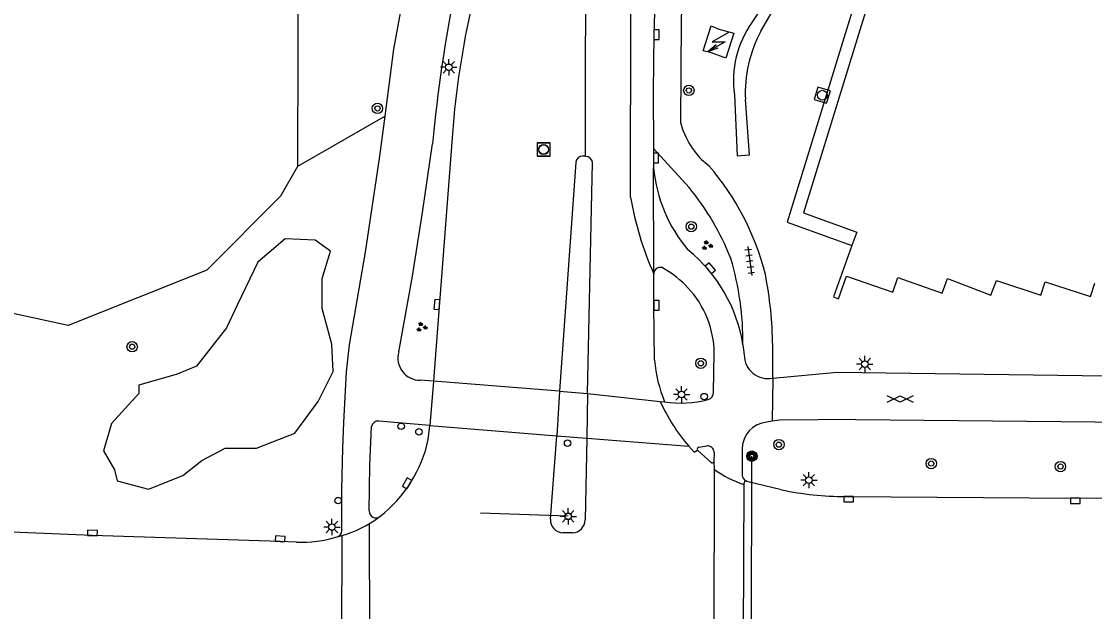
# Model space of a CAD drawing. Extents: x 132999 to 136000, y 398499 to 400501.
# Drawn here: x 134112.3 to 134194.7, y 399202.1 to 399247.5 of the extents above; entities that cross this region are included whole.
import ezdxf

# ---------------------------------------------------------------- set-up
doc = ezdxf.new("R2010")
doc.units = 0
for name, color, linetype in [('gg-bbg-hoofdgebouw', 7, 'Continuous'), ('gg-bbg-lage trafo', 7, 'Continuous'), ('gg-knt-verharding', 7, 'Continuous'), ('gg-knt-verharding nz', 7, 'Continuous'), ('gt-grn-groengrens', 7, 'Continuous'), ('gt-grn-weggrens', 7, 'Continuous'), ('gt-knt-lijn portaal', 7, 'Continuous'), ('gt-symb-boom', 7, 'Continuous'), ('gt-symb-drukknoppaal', 7, 'Continuous'), ('gt-symb-gesloten verharding', 7, 'Continuous'), ('gt-symb-groenvak', 7, 'Continuous'), ('gt-symb-kolk', 7, 'Continuous'), ('gt-symb-lichtmast', 7, 'Continuous'), ('gt-symb-portaalmast', 7, 'Continuous'), ('gt-symb-rioolschacht', 7, 'Continuous'), ('gt-symb-tegel verharding', 7, 'Continuous'), ('gt-symb-trafo symbool', 7, 'Continuous'), ('gt-symb-verkeersregelinstallatiepaal', 7, 'Continuous')]:
    doc.layers.add(name, color=color, linetype=linetype)

# ---------------------------------------------------------------- blocks, each defined once
blk = doc.blocks.new('gt0-KOLK')
at = {"layer": 'gt-symb-kolk'}
blk.add_lwpolyline([(0, 0), (0.375, 0), (0.375, 0.4), (-0.375, 0.4), (-0.375, 0), (0, 0)], dxfattribs=at)
blk = doc.blocks.new('gt0-TEG1')
at = {"layer": 'gt-symb-tegel verharding'}
for p, q in [((-1.125, 0), (1.125, 0)), ((-0.9, -0.25), (-0.9, 0.25)), ((-0.45, -0.25), (-0.45, 0.25)), ((0, -0.25), (0, 0.25)), ((0.45, -0.25), (0.45, 0.25)), ((0.9, -0.25), (0.9, 0.25))]:
    blk.add_line(p, q, dxfattribs=at)
blk = doc.blocks.new('gt0-GRVAK')
at = {"layer": 'gt-symb-groenvak'}
for p, q in [((-0.11, 0.189), (-0.228, 0.24)), ((-0.182, 0.153), (0.088, 0.153)), ((-0.091, 0.211), (-0.156, 0.322)), ((-0.047, 0.214), (-0.047, 0.393)), ((-0.004, 0.211), (0.061, 0.322)), ((0.015, 0.189), (0.133, 0.24)), ((0.262, -0.052), (0.197, 0.059)), ((0.305, -0.049), (0.305, 0.13)), ((0.349, -0.052), (0.414, 0.059)), ((-0.245, -0.228), (-0.363, -0.177)), ((-0.318, -0.264), (-0.047, -0.264)), ((-0.226, -0.206), (-0.291, -0.095)), ((-0.183, -0.203), (-0.183, -0.024)), ((-0.139, -0.206), (-0.074, -0.095)), ((-0.12, -0.228), (-0.002, -0.177)), ((0.243, -0.074), (0.125, -0.023)), ((0.17, -0.11), (0.441, -0.11)), ((0.368, -0.074), (0.486, -0.023))]:
    blk.add_line(p, q, dxfattribs=at)
blk = doc.blocks.new('gt0-BOOM')
at = {"layer": 'gt-symb-boom'}
for radius in [0.4, 0.2]:
    blk.add_circle((0, 0), radius, dxfattribs=at)
blk = doc.blocks.new('gt0-GESVH1')
at = {"layer": 'gt-symb-gesloten verharding'}
for p, q in [((-0.992, -0.261), (0.008, 0.239)), ((0.008, -0.261), (-0.992, 0.239)), ((0.008, 0.239), (1.008, -0.261)), ((1.008, 0.239), (0.008, -0.261))]:
    blk.add_line(p, q, dxfattribs=at)
blk = doc.blocks.new('gt0-LMAST')
at = {"layer": 'gt-symb-lichtmast'}
for p, q in [((-0.182, 0.173), (-0.447, 0.438)), ((-0.005, 0.246), (-0.005, 0.621)), ((0.172, 0.173), (0.437, 0.438)), ((-0.255, -0.004), (-0.63, -0.004)), ((-0.182, -0.181), (-0.447, -0.446)), ((-0.005, -0.254), (-0.005, -0.629)), ((0.437, -0.446), (0.172, -0.181)), ((0.245, -0.004), (0.62, -0.004))]:
    blk.add_line(p, q, dxfattribs=at)
blk.add_circle((-0.005, -0.004), 0.25, dxfattribs=at)
blk = doc.blocks.new('gt0-RS')
at = {"layer": 'gt-symb-rioolschacht'}
blk.add_lwpolyline([(-0.5, -0.5), (0.5, -0.5), (0.5, 0.5), (-0.5, 0.5)], close=True, dxfattribs=at)
blk.add_circle((0, 0), 0.375, dxfattribs=at)
blk = doc.blocks.new('gt0-HSP')
at = {"layer": 'gt-symb-trafo symbool'}
for points in [[(0.771, 0.746), (-0.529, -0.004), (0.471, -0.004), (-0.829, -0.754)], [(-0.217, -0.24), (-0.829, -0.754), (-0.077, -0.48)]]:
    blk.add_lwpolyline(points, dxfattribs=at)
blk = doc.blocks.new('gt0-DPAAL')
at = {"layer": 'gt-symb-drukknoppaal'}
blk.add_circle((0, 0), 0.25, dxfattribs=at)
blk = doc.blocks.new('gt0-VIPAAL')
at = {"layer": 'gt-symb-verkeersregelinstallatiepaal'}
blk.add_circle((0, 0), 0.25, dxfattribs=at)
blk = doc.blocks.new('gt0-PORTM')
at = {"layer": 'gt-symb-portaalmast'}
for radius in [0.4, 0.33, 0.27, 0.21, 0.15]:
    blk.add_circle((0, 0), radius, dxfattribs=at)

msp = doc.modelspace()

# ---------------------------------------------------------------- linework, layer by layer
at = {"layer": 'gg-bbg-hoofdgebouw'}
for points in [[(134178.09, 399251.285), (134172.38, 399232.74), (134176.466, 399231.244), (134176.094, 399230.219)], [(134176.094, 399230.219), (134174.667, 399226.285), (134175.055, 399226.14), (134175.667, 399227.865), (134179.237, 399226.64), (134179.626, 399227.775), (134183.035, 399226.56), (134183.438, 399227.69), (134186.776, 399226.425), (134187.201, 399227.547), (134190.617, 399226.413), (134190.941, 399227.426), (134194.429, 399226.31), (134194.761, 399227.347)]]:
    msp.add_lwpolyline(points, dxfattribs=at)
at = {"layer": 'gg-bbg-lage trafo'}
msp.add_lwpolyline([(134165.271, 399247.119), (134165.879, 399246.863), (134167.011, 399246.562), (134166.405, 399244.642), (134165.301, 399245.044), (134164.662, 399245.19), (134165.271, 399247.119)], dxfattribs=at)
at = {"layer": 'gg-knt-verharding'}
for p, q in [((134145.387, 399238.837), (134144.059, 399221.517)), ((134163.58, 399234.692), (134160.838, 399237.696)), ((134160.838, 399237.696), (134160.851, 399236.197)), ((134154.879, 399236.636), (134153.624, 399219.033)), ((134155.586, 399237.085), (134155.39, 399237.101)), ((134155.643, 399237.08), (134155.586, 399237.085)), ((134155.783, 399218.841), (134156.15, 399236.603)), ((134165.12, 399236.34), (134164.819, 399236.59)), ((134160.862, 399228.072), (134160.862, 399228.044)), ((134167.72, 399222.604), (134167.824, 399221.821)), ((134170.018, 399220.04), (134170.006, 399222.531)), ((134144.059, 399221.517), (134143.943, 399219.8)), ((134165.457, 399218.967), (134165.515, 399221.975)), ((134143.943, 399219.8), (134142.924, 399219.875)), ((134153.624, 399219.033), (134153.409, 399215.604)), ((134153.624, 399219.033), (134155.783, 399218.841)), ((134155.783, 399218.841), (134155.716, 399215.408)), ((134143.668, 399216.39), (134139.729, 399216.737)), ((134169.965, 399216.716), (134169.558, 399216.66)), ((134143.54, 399215.326), (134143.668, 399216.39)), ((134152.938, 399209.198), (134153.409, 399215.604)), ((134153.409, 399215.604), (134155.716, 399215.408)), ((134155.716, 399215.408), (134155.582, 399209.148)), ((134165.31, 399213.516), (134164.226, 399214.501)), ((134164.331, 399214.74), (134164.95, 399214.824)), ((134165.506, 399214.34), (134165.495, 399213.639)), ((134167.656, 399214.569), (134167.665, 399212.549)), ((134154.616, 399208.136), (134153.889, 399208.151))]:
    msp.add_line(p, q, dxfattribs=at)
for points in [[(134163.301, 399258.423), (134162.982, 399247.528), (134162.917, 399239.687), (134163.103, 399239.096), (134163.347, 399238.527), (134163.571, 399238.109), (134163.828, 399237.706)], [(134161.065, 399253.065), (134160.876, 399246.445), (134160.819, 399242.071), (134160.838, 399237.696)], [(134140.221, 399240.161), (134140.902, 399245.331), (134142.069, 399251.743)], [(134177.146, 399251.599), (134171.113, 399232.026), (134176.094, 399230.219)], [(134136.962, 399214.661), (134137.052, 399216.63), (134137.254, 399220.523), (134137.481, 399222.601), (134138.724, 399229.719), (134139.818, 399237.106), (134140.221, 399240.161)], [(134141.271, 399222.053), (134142.331, 399227.862), (134143.094, 399232.754), (134143.86, 399238.054)], [(134160.932, 399221.407), (134160.874, 399225.634), (134160.862, 399228.044)], [(134133.4, 399207.431), (134132.145, 399207.488), (134117.718, 399207.931), (134102.268, 399208.57), (134087.811, 399209.302), (134071.39, 399210.373), (134054.907, 399211.562), (134039.486, 399212.86), (134024.051, 399214.199), (134008.615, 399215.746), (133993.22, 399217.453), (133967.29, 399220.72)], [(134170.018, 399220.04), (134174.953, 399220.5), (134203.226, 399220.12), (134228.168, 399219.834)], [(134176.404, 399216.856), (134170.545, 399216.796), (134169.965, 399216.716)], [(134176.404, 399216.856), (134202.688, 399216.608), (134227.301, 399216.306)], [(134139.004, 399209.833), (134139.044, 399213.329), (134139.183, 399216.323)], [(134136.899, 399208.302), (134136.902, 399211.479), (134136.962, 399214.661)], [(134170.683, 399211.447), (134168.022, 399212.097), (134167.889, 399212.166)], [(134175.578, 399210.932), (134193.265, 399210.81), (134209.697, 399210.83), (134225.512, 399210.741)]]:
    msp.add_lwpolyline(points, dxfattribs=at)
for centre, radius, start, end in [((134259.327, 399227.124), 115.983, 168.61519, 174.59266), ((134217.028, 399233.08), 71.872, 167.41813, 175.40545), ((134168.954, 399241.26), 6.237, 214.73339, 228.47631), ((134155.394, 399236.584), 0.517, 90.41137, 174.19179), ((134155.614, 399236.541), 0.54, 6.57055, 86.92201), ((134149.719, 399223.072), 20.328, 14.03463, 40.74361), ((134172.282, 399237.277), 11.482, 185.39646, 220.07511), ((134147.515, 399221.588), 20.731, 21.61168, 39.20303), ((134156.115, 399220.737), 11.755, 9.13909, 51.10039), ((134145.298, 399222.826), 22.423, 359.43233, 16.57818), ((134161.355, 399228.059), 0.493, 57.26339, 178.434), ((134157.093, 399220.85), 8.866, 43.77312, 59.28858), ((134140.335, 399222.226), 29.673, 0.58867, 11.22432), ((134157.998, 399221.855), 7.518, 0.91175, 43.01414), ((134142.901, 399221.574), 1.699, 163.62072, 270.77287), ((134169.633, 399221.808), 1.809, 179.57835, 282.28507), ((134171.314, 399222.223), 10.414, 184.49187, 202.63262), ((134162.967, 399226.38), 8.263, 261.19456, 284.58832), ((134164.904, 399218.92), 0.555, 285.07652, 4.8208), ((134139.686, 399216.227), 0.512, 85.1471, 169.19475), ((134169.764, 399214.562), 2.108, 95.60622, 179.81368), ((134133.535, 399217.47), 10.232, 307.87547, 347.90739), ((134164.381, 399214.575), 0.172, 107.00089, 205.56441), ((134164.999, 399214.319), 0.507, 2.31782, 95.60281), ((134165.325, 399213.694), 0.179, 265.19421, 342.04286), ((134168.201, 399212.606), 0.539, 186.02248, 234.62053), ((134175.721, 399235.807), 24.876, 258.31633, 269.67175), ((134139.515, 399209.806), 0.512, 176.95085, 306.20416), ((134134.357, 399216.639), 9.073, 300.98465, 306.99666), ((134153.896, 399209.113), 0.962, 174.91826, 269.58007), ((134154.581, 399209.136), 1.001, 271.98831, 0.67612), ((134136.429, 399208.296), 0.47, 284.03927, 0.72771), ((134134.405, 399216.576), 8.994, 286.13374, 300.93242), ((134133.76, 399216.947), 9.523, 267.83489, 286.99364), ((134134.549, 399216.064), 8.463, 283.62726, 286.15653)]:
    msp.add_arc(centre, radius, start, end, dxfattribs=at)
at = {"layer": 'gg-knt-verharding nz'}
for p, q in [((134160.862, 399228.072), (134160.851, 399236.197)), ((134143.943, 399219.8), (134143.668, 399216.39)), ((134153.624, 399219.033), (134143.943, 399219.8)), ((134155.783, 399218.841), (134161.359, 399218.251)), ((134161.359, 399218.251), (134161.702, 399218.215)), ((134143.668, 399216.39), (134153.409, 399215.604)), ((134155.716, 399215.408), (134163.566, 399214.799)), ((134165.495, 399213.639), (134165.516, 399213.018)), ((134165.516, 399213.018), (134165.477, 399194.088)), ((134167.788, 399211.868), (134167.702, 399194.841)), ((134167.788, 399211.868), (134167.889, 399212.166))]:
    msp.add_line(p, q, dxfattribs=at)
for points in [[(134159.076, 399233.948), (134159.103, 399248.111), (134159.534, 399259.857), (134160.118, 399270.652), (134161.964, 399270.542)], [(134163.566, 399214.799), (134163.965, 399214.356), (134164.226, 399214.501)]]:
    msp.add_lwpolyline(points, dxfattribs=at)
for centre, radius, start, end in [((134184.227, 399238.334), 25.53, 189.89254, 203.7693), ((134174.391, 399224.151), 14.305, 204.35887, 220.82591), ((134170.402, 399219.851), 8.4, 234.43524, 251.87117)]:
    msp.add_arc(centre, radius, start, end, dxfattribs=at)
at = {"layer": 'gt-grn-groengrens'}
msp.add_line((134140.221, 399240.161), (134133.491, 399236.304), dxfattribs=at)
for points in [[(134142.069, 399251.743), (134133.529, 399254.88), (134133.491, 399236.304)], [(134169.107, 399246.701), (134170.514, 399249.135), (134171.931, 399251.264), (134171.208, 399251.669), (134168.402, 399247.366)], [(134167.075, 399241.821), (134167.275, 399237.121), (134168.225, 399237.197), (134167.91, 399241.452)], [(134133.491, 399236.304), (134132.181, 399234.011), (134126.508, 399228.338), (134115.871, 399224.083), (134107.716, 399225.856)], [(134118.572, 399214.451), (134119.412, 399212.98), (134119.622, 399212.14), (134122.039, 399211.51), (134124.665, 399212.56), (134126.136, 399213.716), (134127.922, 399214.661), (134130.338, 399214.661), (134133.28, 399215.817), (134135.066, 399218.233), (134136.222, 399220.545), (134136.116, 399222.646), (134135.381, 399225.377), (134135.381, 399227.688), (134136.011, 399229.79), (134134.856, 399230.63), (134132.544, 399230.735), (134130.443, 399228.949), (134128.867, 399225.692), (134128.027, 399223.906), (134125.716, 399220.965), (134124.245, 399220.334), (134121.303, 399219.494), (134121.303, 399218.864), (134119.202, 399216.552), (134118.572, 399214.451)]]:
    msp.add_lwpolyline(points, dxfattribs=at)
for centre, radius, start, end in [((134174.647, 399242.94), 7.654, 144.67448, 188.40831), ((134177.734, 399241.973), 9.838, 151.27364, 183.03386)]:
    msp.add_arc(centre, radius, start, end, dxfattribs=at)
at = {"layer": 'gt-grn-weggrens'}
for p, q in [((134170.018, 399220.04), (134169.965, 399216.716)), ((134139.04, 399197.247), (134139.028, 399208.861)), ((134136.904, 399207.936), (134136.873, 399198.355))]:
    msp.add_line(p, q, dxfattribs=at)
msp.add_lwpolyline([(134160.461, 399294.079), (134157.149, 399278.424), (134155.72, 399265.12), (134155.629, 399255.587), (134155.586, 399237.085)], dxfattribs=at)
at = {"layer": 'gt-knt-lijn portaal'}
for p, q in [((134168.368, 399193.987), (134168.409, 399214.039)), ((134154.296, 399209.415), (134147.563, 399209.661))]:
    msp.add_line(p, q, dxfattribs=at)

# ---------------------------------------------------------------- block references
at = {"layer": 'gt-symb-boom'}
for p in [(134163.563, 399242.149), (134139.628, 399240.767), (134163.75, 399231.681), (134120.783, 399222.449), (134164.489, 399221.174), (134170.482, 399214.925), (134182.189, 399213.469), (134192.119, 399213.238)]:
    msp.add_blockref('gt0-BOOM', p, dxfattribs=at)
at = {"layer": 'gt-symb-drukknoppaal'}
for p in [(134164.735, 399218.616), (134141.454, 399216.334), (134136.603, 399210.621)]:
    msp.add_blockref('gt0-DPAAL', p, dxfattribs=at)
at = {"layer": 'gt-symb-gesloten verharding'}
msp.add_blockref('gt0-GESVH1', (134179.804, 399218.446), dxfattribs=at)
at = {"layer": 'gt-symb-groenvak'}
for p in [(134164.956, 399230.232), (134143.017, 399223.956)]:
    msp.add_blockref('gt0-GRVAK', p, dxfattribs=at)
at = {"layer": 'gt-symb-kolk'}
for p, rotation in [((134160.875, 399246.445), -90.91665425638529), ((134160.836, 399236.95), -90.17188682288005), ((134165.058, 399228.365), -49.54161829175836), ((134144.401, 399225.677), 85.69798887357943), ((134160.874, 399225.634), -89.21716512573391), ((134142.082, 399211.845), 60.22108438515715), ((134175.842, 399210.93), 180), ((134193.265, 399210.81), 180), ((134117.718, 399207.931), -1.7594129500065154), ((134132.145, 399207.488), -2.6073255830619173)]:
    msp.add_blockref('gt0-KOLK', p, dxfattribs=dict(at, rotation=rotation))
at = {"layer": 'gt-symb-lichtmast'}
for p in [(134145.116, 399243.934), (134177.088, 399221.119), (134163.007, 399218.787), (134172.793, 399212.198), (134154.296, 399209.415), (134136.14, 399208.595)]:
    msp.add_blockref('gt0-LMAST', p, dxfattribs=at)
at = {"layer": 'gt-symb-portaalmast'}
msp.add_blockref('gt0-PORTM', (134168.409, 399214.039), dxfattribs=at)
at = {"layer": 'gt-symb-rioolschacht', "rotation": 162.9604648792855}
msp.add_blockref('gt0-RS', (134173.816, 399241.783), dxfattribs=at)
at = {"layer": 'gt-symb-rioolschacht'}
for p in [(134152.395, 399237.616), (134152.397, 399237.6)]:
    msp.add_blockref('gt0-RS', p, dxfattribs=at)
at = {"layer": 'gt-symb-tegel verharding', "rotation": -82.29934460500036}
msp.add_blockref('gt0-TEG1', (134168.243, 399229.034), dxfattribs=at)
at = {"layer": 'gt-symb-trafo symbool'}
msp.add_blockref('gt0-HSP', (134165.882, 399245.891), dxfattribs=at)
at = {"layer": 'gt-symb-verkeersregelinstallatiepaal'}
for p in [(134142.824, 399215.903), (134154.244, 399215.037), (134154.296, 399209.415)]:
    msp.add_blockref('gt0-VIPAAL', p, dxfattribs=at)

doc.saveas('drawing.dxf')
